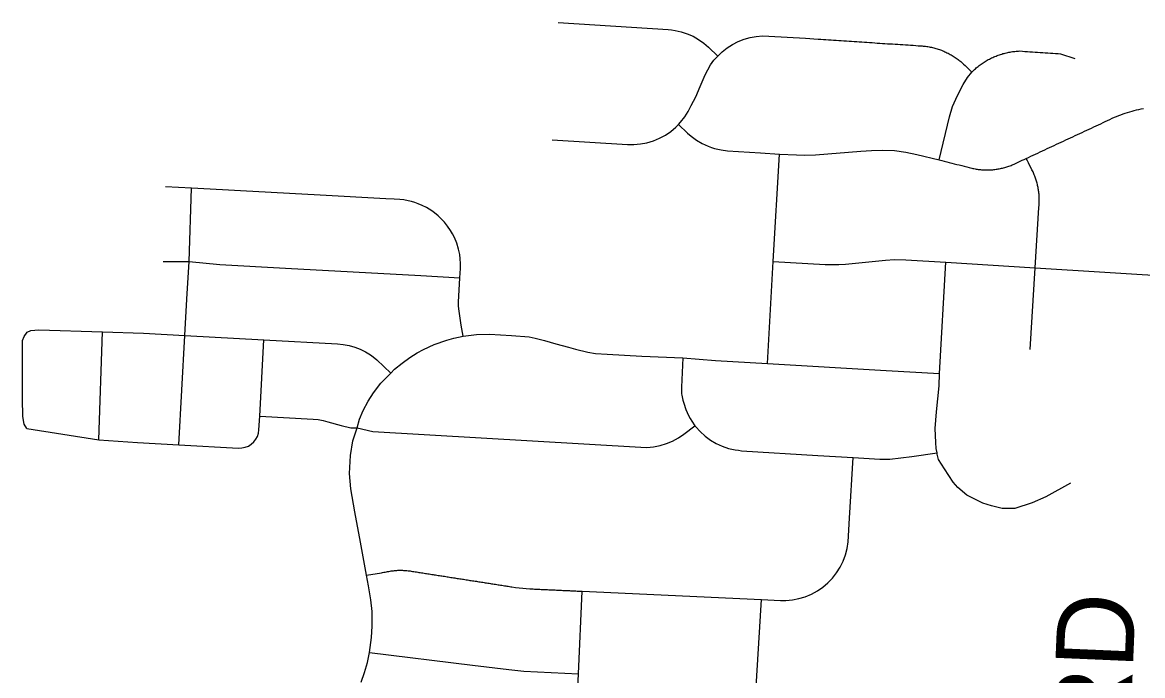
# Model space of a CAD drawing. Extents: x 114604 to 551442, y 316898 to 567001.
# Drawn here: x 203870 to 208196, y 466246 to 468771 of the extents above; entities that cross this region are included whole.
import ezdxf

# ---------------------------------------------------------------- set-up
doc = ezdxf.new("R2010")
doc.units = 0
doc.layers.add('GE_P_Alignment_1000_Cardinal_Points', color=7, linetype='Continuous')
doc.layers.add('PM_P_CL_Double_Solid', color=7, linetype='Continuous')

msp = doc.modelspace()

# ---------------------------------------------------------------- linework, layer by layer
at = {"layer": 'GE_P_Alignment_1000_Cardinal_Points'}
for p, q in [((207411.3, 467413.4), (207436.6, 467843.3)), ((207762.3, 467507), (207781, 467822.1)), ((204165, 467157), (204179.5, 467574.9))]:
    msp.add_line(p, q, dxfattribs=at)
for points in [[(205938.8, 468770.6), (206363.7, 468742.9), (206377.1, 468741.7), (206390.5, 468739.7), (206414.4, 468734.3), (206437.6, 468726.6), (206460, 468716.7), (206481.3, 468704.6), (206501.3, 468690.5), (206519.9, 468674.5), (206555.4, 468640.6)], [(205916.1, 468317.2), (206207.2, 468298.8), (206231.2, 468298.5), (206256.9, 468300.7), (206282.2, 468305.5), (206306.8, 468312.8), (206330.6, 468322.7), (206353.2, 468335), (206374.5, 468349.5), (206394.1, 468366.1), (206403.9, 468375.9), (206411.9, 468384.7), (206427.8, 468405), (206441.4, 468426.8), (206452.5, 468449.2), (206470.6, 468483.1), (206488, 468523.4), (206506.9, 468567.3), (206516.6, 468587.2), (206527.9, 468606.1), (206540.9, 468624), (206555.4, 468640.6), (206573, 468657.4), (206592.1, 468672.3), (206612.6, 468685.4), (206634.3, 468696.3), (206656.9, 468705.2), (206680.3, 468711.8), (206704.2, 468716.1), (206728.4, 468718), (206752.7, 468717.6), (206893.8, 468709.8), (206893.8, 468709.8), (206943.4, 468705.9), (206953.3, 468705.2), (206963.3, 468704.6), (206973.2, 468703.9), (206983, 468703.3), (206993, 468702.6), (207002.9, 468702), (207012.8, 468701.3), (207022.7, 468700.7), (207032.6, 468700), (207042.5, 468699.4), (207052.4, 468698.8), (207062.3, 468698.1), (207072.2, 468697.5), (207082.1, 468696.8), (207092, 468696.2), (207101.9, 468695.5), (207111.9, 468694.9), (207121.7, 468694.2), (207131.6, 468693.5), (207141.6, 468692.9), (207151.5, 468692.2), (207161.4, 468691.6), (207171.3, 468690.9), (207181.2, 468690.3), (207191.1, 468689.6), (207201, 468689), (207210.9, 468688.3), (207220.8, 468687.7), (207230.7, 468687.1), (207240.6, 468686.4), (207250.5, 468685.8), (207260.4, 468685.1), (207270.3, 468684.5), (207280.2, 468683.8), (207290.2, 468683.2), (207300.1, 468682.5), (207310, 468681.9), (207319.9, 468681.2), (207329.8, 468680.6), (207339.7, 468679.9), (207344.3, 468679.6), (207348.8, 468679.2), (207353.3, 468678.8), (207357.9, 468678.3), (207362.4, 468677.6), (207366.9, 468676.9), (207371.4, 468676.2), (207375.9, 468675.3), (207380.4, 468674.4), (207384.8, 468673.4), (207389.3, 468672.3), (207393.7, 468671.1), (207398.1, 468669.9), (207402.4, 468668.6), (207406.8, 468667.2), (207411.1, 468665.7), (207415.4, 468664.2), (207419.7, 468662.6), (207424, 468660.9), (207428.2, 468659.2), (207432.3, 468657.3), (207436.5, 468655.5), (207440.6, 468653.5), (207444.7, 468651.5), (207448.7, 468649.4), (207452.8, 468647.1), (207456.7, 468644.9), (207460.7, 468642.6), (207464.6, 468640.2), (207468.4, 468637.7), (207472.2, 468635.2), (207476, 468632.7), (207479.7, 468630), (207483.4, 468627.3), (207487, 468624.5), (207490.6, 468621.7), (207494.1, 468618.8), (207497.6, 468615.8), (207504.1, 468609.6), (207510.7, 468603.4), (207517.2, 468597.2), (207523.7, 468591), (207530.2, 468584.7), (207536.7, 468578.5)], [(207410.6, 468238.8), (207450, 468406.2), (207461.4, 468444.9), (207481.3, 468488.6), (207503.1, 468530.5), (207519.5, 468557.6), (207536.7, 468578.5), (207540, 468581.8), (207543.4, 468585.1), (207546.9, 468588.3), (207550.4, 468591.4), (207553.9, 468594.5), (207557.5, 468597.5), (207561.2, 468600.5), (207564.9, 468603.4), (207568.6, 468606.2), (207572.5, 468609), (207576.3, 468611.7), (207580.2, 468614.3), (207584.2, 468616.9), (207588.1, 468619.4), (207592.2, 468621.8), (207596.2, 468624.2), (207600.3, 468626.5), (207604.5, 468628.7), (207608.7, 468630.9), (207612.9, 468633), (207617.1, 468634.9), (207621.4, 468636.9), (207625.8, 468638.8), (207630.1, 468640.5), (207634.5, 468642.2), (207638.9, 468643.9), (207643.3, 468645.4), (207647.8, 468646.9), (207652.3, 468648.3), (207656.8, 468649.7), (207661.3, 468650.9), (207665.9, 468652.1), (207670.5, 468653.2), (207675.1, 468654.2), (207679.7, 468655.2), (207684.3, 468656), (207688.9, 468656.8), (207693.6, 468657.5), (207698.3, 468658.1), (207702.9, 468658.7), (207707.6, 468659.1), (207712.3, 468659.5), (207717, 468659.8), (207721.7, 468660), (207731.6, 468659.4), (207741.4, 468658.7), (207751.2, 468658.1), (207761.1, 468657.4), (207771, 468656.8), (207780.8, 468656.1), (207790.7, 468655.5), (207800.6, 468654.8), (207810.4, 468654.2), (207820.3, 468653.5), (207830.1, 468652.9), (207840, 468652.2), (207849.9, 468651.6), (207859.7, 468650.9), (207869.6, 468650.3), (207879.4, 468649.6), (207933.8, 468631.4)], [(207410.6, 468238.8), (207420.2, 468236.3), (207429.9, 468233.9), (207439.6, 468231.5), (207449.3, 468229.1), (207458.9, 468226.7), (207468.6, 468224.3), (207478.3, 468221.9), (207487.9, 468219.5), (207497.6, 468217), (207507.3, 468214.6), (207517, 468212.2), (207526.6, 468209.8), (207536.3, 468207.4), (207540.5, 468206.4), (207544.7, 468205.5), (207548.9, 468204.7), (207553.1, 468203.9), (207557.4, 468203.2), (207561.6, 468202.6), (207565.9, 468202.1), (207570.1, 468201.6), (207574.4, 468201.2), (207578.7, 468200.9), (207583, 468200.6), (207587.2, 468200.5), (207591.5, 468200.4), (207595.8, 468200.3), (207600.1, 468200.4), (207604.4, 468200.5), (207608.7, 468200.7), (207613, 468200.9), (207617.3, 468201.3), (207621.5, 468201.7), (207625.8, 468202.2), (207630.1, 468202.7), (207634.3, 468203.4), (207638.5, 468204.1), (207642.7, 468204.9), (207647, 468205.7), (207651.2, 468206.6), (207655.3, 468207.6), (207659.5, 468208.7), (207663.6, 468209.8), (207667.8, 468211), (207671.9, 468212.3), (207675.9, 468213.7), (207680, 468215.1), (207684, 468216.6), (207688, 468218.1), (207692, 468219.7), (207695.9, 468221.4), (207699.9, 468223.2), (207707.7, 468226.8), (207715.5, 468230.4), (207723.3, 468234), (207731.2, 468237.6), (207739, 468241.2), (207746.8, 468244.8), (207755.8, 468249), (207764.8, 468253.2), (207773.8, 468257.4), (207782.7, 468261.6), (207791.7, 468265.8), (207800.7, 468270), (207809.7, 468274.2), (207818.7, 468278.4), (207827.7, 468282.6), (207836.6, 468286.8), (207845.6, 468291), (207854.6, 468295.1), (207863.6, 468299.3), (207872.5, 468303.5), (207881.5, 468307.7), (207890.5, 468311.9), (207899.5, 468316.1), (207908.5, 468320.3), (207917.4, 468324.5), (207926.4, 468328.7), (207935.4, 468332.9), (207944.4, 468337.1), (207953.3, 468341.3), (207962.3, 468345.5), (207971.3, 468349.7), (207980.3, 468353.9), (207989.3, 468358.1), (207998.2, 468362.3), (208007.2, 468366.5), (208016.2, 468370.7), (208025.2, 468374.9), (208034.2, 468379.1), (208043.1, 468383.3), (208052.1, 468387.5), (208061.1, 468391.7), (208070.1, 468395.9), (208079.1, 468400.1), (208087.3, 468403.7), (208095.6, 468407.2), (208103.9, 468410.6), (208112.3, 468413.8), (208120.8, 468416.9), (208129.3, 468419.8), (208137.9, 468422.6), (208146.5, 468425.2), (208155.2, 468427.7), (208163.9, 468430), (208172.6, 468432.2), (208181.4, 468434.2), (208190.2, 468436.1), (208199, 468437.8)], [(206403.9, 468375.9), (206438.6, 468342.9), (206452.3, 468330.8), (206473, 468315.5), (206495.1, 468302.4), (206518.5, 468291.6), (206530.7, 468287.5), (206542.9, 468283.4), (206568, 468277.6), (206593.6, 468274.5), (206721.1, 468266.4), (206793.9, 468261.7)], [(206747.3, 467452), (206770, 467847), (206793.9, 468261.7)], [(206793.9, 468261.7), (206859.9, 468258.3), (206890.7, 468257.4), (206933.3, 468258.6), (207108.5, 468273.2), (207148.8, 468275.9), (207190.5, 468276.8), (207238.5, 468275.2), (207281.9, 468269.2), (207324.6, 468260.2), (207410.6, 468238.8)], [(207781, 467822.1), (207795.4, 468054.7), (207796.1, 468063.7), (207796.7, 468072.7), (207796.9, 468077), (207797, 468081.2), (207797, 468085.5), (207797, 468089.7), (207796.9, 468094), (207796.7, 468098.2), (207796.4, 468102.5), (207796.1, 468106.7), (207795.7, 468111), (207795.2, 468115.2), (207794.6, 468119.4), (207794, 468123.6), (207793.3, 468127.8), (207792.6, 468132), (207791.7, 468136.2), (207790.8, 468140.3), (207789.8, 468144.4), (207788.8, 468148.6), (207787.7, 468152.7), (207786.5, 468156.8), (207785.2, 468160.8), (207783.9, 468164.8), (207782.5, 468168.9), (207781, 468172.9), (207779.5, 468176.8), (207777.9, 468180.8), (207776.3, 468184.7), (207774.6, 468188.6), (207772.8, 468192.4), (207768.4, 468201.2), (207764.1, 468209.9), (207759.8, 468218.6), (207755.5, 468227.3), (207751.1, 468236), (207746.8, 468244.8)], [(205572.5, 467557.8), (205565.2, 467600.6), (205556.3, 467654.2), (205554.6, 467673.9), (205554.3, 467689.3), (205559.8, 467783.6), (205562, 467819.4), (205562.2, 467838.9), (205561.2, 467856.3), (205558.9, 467873.5), (205554.5, 467894.7), (205547.4, 467917.5), (205538.3, 467939.5), (205531.3, 467953.3), (205523.6, 467966.6), (205512.4, 467983), (205500.1, 467998.4), (205486.5, 468012.9), (205475.3, 468023.4), (205461.6, 468034.6), (205450.9, 468042.3), (205441.7, 468048.3), (205430.3, 468055), (205414.6, 468063), (205398.4, 468069.8), (205385.9, 468074.3), (205373.3, 468078), (205360.5, 468081.2), (205343.1, 468084.2), (205327.8, 468086), (205306, 468087.2), (205273.2, 468089), (205020, 468102.8), (204712.3, 468119.7), (204642.8, 468123.5), (204523.6, 468130), (204422.8, 468135.6)], [(204474.8, 467138.1), (204498.1, 467560.5), (204505.9, 467700.5), (204514.6, 467846.8), (204523.6, 468130)], [(204414.2, 467846.3), (204514.6, 467846.8), (204633.1, 467834.3), (204885.7, 467820.5), (205408.8, 467791.9), (205559.8, 467783.6)], [(206770, 467847), (206970.3, 467835.1), (207022.7, 467834.7), (207048.8, 467836.6), (207203.8, 467851.8), (207238.5, 467854), (207281.9, 467852.8), (207436.6, 467843.3)], [(207436.6, 467843.3), (207781, 467822.1), (208340.2, 467787.6)], [(203886.9, 467200.5), (203877, 467217.8), (203871.4, 467247.1), (203870.9, 467315.4), (203870.3, 467541.1), (203876.7, 467556.4), (203888.6, 467573.8), (203902.6, 467579.3), (203934.1, 467582.8), (204179.5, 467574.9), (204338.4, 467569.7)], [(204338.4, 467569.7), (204498.1, 467560.5), (204803, 467543.6), (205086.7, 467528), (205109.3, 467525.7), (205131.6, 467521.5), (205153.5, 467515.3), (205174.7, 467507.3), (205195.2, 467497.3), (205214.7, 467485.7), (205225.2, 467477.7), (205238.6, 467466.2), (205292.8, 467415.2)], [(205178.6, 466221.1), (205191.7, 466258.6), (205202.5, 466296.8), (205211, 466336), (205219, 466393.1), (205221.6, 466437.1), (205220.7, 466493.7), (205216.3, 466538.9), (205207.1, 466593.7), (205199.6, 466634.3), (205176, 466762.3), (205154.4, 466879.1), (205138.6, 466967.8), (205133.8, 467027.7), (205136.7, 467096.9), (205145.8, 467152.8), (205163, 467203.2), (205171.6, 467236.7), (205186.5, 467270.6), (205206.1, 467307.3), (205225.8, 467338.6), (205254.5, 467375.8), (205292.8, 467415.2), (205307.5, 467430.4), (205336.2, 467454.2), (205366.4, 467475.9), (205394.1, 467493.1), (205418.6, 467506.5), (205460.9, 467525.9), (205509.1, 467543), (205536.1, 467550.3), (205572.5, 467557.8), (205623.4, 467563.9), (205674.5, 467565.2), (205758.7, 467560.6), (205827.6, 467554.8), (205850.7, 467550.4), (205885.8, 467541.1), (205930.5, 467528.9), (205979.3, 467515.5), (206006.1, 467508.2), (206053.5, 467496.2), (206083.8, 467491.4), (206128, 467488.4), (206261.9, 467480.5), (206421, 467474.3), (206546.2, 467463.8), (206747.3, 467452), (207205.8, 467425.3), (207411.3, 467413.4)], [(204704.8, 467125.4), (204717.9, 467125.8), (204730.7, 467128.5), (204742.8, 467133.4), (204753.9, 467140.3), (204763.7, 467149), (204771.7, 467159.3), (204777.9, 467170.8), (204782, 467183.2), (204783.8, 467196.2), (204786.7, 467248.6), (204803, 467543.6)], [(206421, 467474.3), (206414.9, 467360.8), (206415.7, 467338.9), (206416.1, 467334.5), (206416.6, 467330.2), (206421.2, 467310), (206423.9, 467299.2), (206431.9, 467274.8), (206442.4, 467251.3), (206448.8, 467240.1), (206455.2, 467229), (206467.3, 467211.9)], [(207917, 466989.7), (207821.7, 466937.3), (207770.2, 466913.7), (207703.1, 466892.5), (207654, 466892.2), (207612.6, 466902.2), (207579, 466912.3), (207516.7, 466942.9), (207482.8, 466973.7), (207464.6, 466994.2), (207430.6, 467045.7), (207408.4, 467081.7), (207403.1, 467101.7), (207402.4, 467106.6), (207399, 467124.3), (207398.2, 467147.5), (207395.3, 467200.5), (207400.6, 467265.2), (207410.2, 467366), (207411.3, 467413.4)], [(204786.7, 467248.6), (204993.4, 467237.2), (205012.4, 467235.4), (205031.3, 467232.1), (205049.9, 467227.3), (205101, 467212.1), (205139.1, 467204), (205150.7, 467203.5), (205163, 467203.2), (205224, 467190), (206258.5, 467128.4), (206281.9, 467128.1), (206307.6, 467130.3), (206332.8, 467135.1), (206357.5, 467142.5), (206381.3, 467152.3), (206403.9, 467164.6), (206425.1, 467179.1), (206467.3, 467211.9)], [(203886.9, 467200.5), (204165, 467157), (204314.4, 467147)], [(206467.3, 467211.9), (206470.3, 467208.1), (206487.4, 467188.9), (206506.5, 467171.5), (206527.2, 467156.2), (206549.3, 467143.2), (206572.7, 467132.4), (206597.1, 467124.1), (206622.2, 467118.4), (206635, 467116.9), (206647.7, 467115.3), (206942, 467097.4), (207078.5, 467089.1)], [(204314.4, 467147), (204474.8, 467138.1), (204704.8, 467125.4)], [(206032.1, 466572.2), (206724.9, 466540.2), (206798.2, 466536.8), (206818, 466536.7), (206843.6, 466538.9), (206868.9, 466543.7), (206893.6, 466551.1), (206917.4, 466560.9), (206940, 466573.2), (206961.2, 466587.7), (206980.9, 466604.4), (206998.7, 466622.9), (207014.5, 466643.2), (207028.2, 466665), (207039.5, 466688.1), (207048.4, 466712.3), (207054.8, 466737.2), (207058.6, 466762.7), (207064.3, 466854.5), (207078.5, 467089.1)], [(207078.5, 467089.1), (207181.6, 467082.9), (207204.9, 467082), (207220, 467082.3), (207304.3, 467092.6), (207402.4, 467106.6)], [(205199.6, 466634.3), (205256.5, 466643.7), (205261.3, 466644.5), (205266.1, 466645.4), (205271, 466646.3), (205275.9, 466647.2), (205280.8, 466648.1), (205285.6, 466649), (205290.1, 466649.8), (205294.4, 466650.5), (205298.8, 466651.1), (205303.1, 466651.6), (205307.4, 466652.1), (205311.8, 466652.5), (205316.1, 466652.8), (205320.5, 466653), (205324.9, 466653.1), (205329.2, 466653.2), (205333.6, 466653.2), (205337.9, 466653.1), (205342.3, 466652.9), (205346.7, 466652.7), (205351, 466652.4), (205355.4, 466652), (205359.7, 466651.6), (205364, 466651), (205368.3, 466650.4), (205372.2, 466649.8), (205377.1, 466649), (205382.1, 466648.3), (205387, 466647.5), (205391.9, 466646.7), (205396.8, 466645.9), (205401.8, 466645.2), (205406.7, 466644.4), (205411.6, 466643.6), (205416.5, 466642.9), (205421.4, 466642.1), (205426.4, 466641.3), (205431.3, 466640.6), (205436.2, 466639.8), (205441.1, 466639), (205446.1, 466638.2), (205451, 466637.5), (205455.9, 466636.7), (205460.8, 466635.9), (205465.8, 466635.2), (205470.7, 466634.4), (205475.6, 466633.6), (205480.5, 466632.8), (205485.5, 466632.1), (205490.4, 466631.3), (205495.3, 466630.5), (205500.2, 466629.8), (205505.1, 466629), (205510.1, 466628.2), (205515, 466627.4), (205519.9, 466626.7), (205524.8, 466625.9), (205529.8, 466625.1), (205534.7, 466624.4), (205539.6, 466623.6), (205544.5, 466622.8), (205549.5, 466622), (205554.4, 466621.3), (205559.3, 466620.5), (205564.2, 466619.7), (205569.2, 466619), (205574.1, 466618.2), (205579, 466617.4), (205583.9, 466616.7), (205588.9, 466615.9), (205593.8, 466615.1), (205598.7, 466614.3), (205603.6, 466613.6), (205608.6, 466612.8), (205613.5, 466612), (205618.4, 466611.3), (205623.3, 466610.5), (205628.2, 466609.7), (205633.2, 466608.9), (205638.1, 466608.2), (205643, 466607.4), (205647.9, 466606.6), (205652.9, 466605.9), (205657.8, 466605.1), (205662.7, 466604.3), (205667.6, 466603.5), (205672.6, 466602.8), (205677.5, 466602), (205682.4, 466601.2), (205687.3, 466600.5), (205692.3, 466599.7), (205697.2, 466598.9), (205702.1, 466598.1), (205707, 466597.4), (205712, 466596.6), (205716.9, 466595.8), (205721.8, 466595.1), (205726.7, 466594.3), (205731.6, 466593.5), (205736.6, 466592.8), (205741.5, 466592), (205746.4, 466591.2), (205751.3, 466590.4), (205756.3, 466589.7), (205760.7, 466589), (205774.6, 466587), (205788.4, 466585.3), (205802.3, 466583.8), (205816.2, 466582.6), (205830.1, 466581.6), (205843.2, 466580.9), (205848.1, 466580.7), (205853.1, 466580.4), (205858.1, 466580.2), (205863, 466580), (205868, 466579.7), (205873, 466579.5), (205878, 466579.3), (205882.9, 466579.1), (205887.9, 466578.8), (205892.9, 466578.6), (205897.8, 466578.4), (205902.8, 466578.1), (205907.8, 466577.9), (205912.8, 466577.7), (205917.7, 466577.4), (205922.7, 466577.2), (205927.7, 466577), (205932.6, 466576.8), (205937.6, 466576.5), (205942.6, 466576.3), (205947.6, 466576.1), (205952.5, 466575.8), (205957.5, 466575.6), (205962.5, 466575.4), (205967.4, 466575.2), (205972.4, 466574.9), (205977.4, 466574.7), (205982.4, 466574.5), (205987.3, 466574.2), (205992.3, 466574), (205997.3, 466573.8), (206002.3, 466573.5), (206007.2, 466573.3), (206012.2, 466573.1), (206017.2, 466572.9), (206022.1, 466572.6), (206027.1, 466572.4), (206032.1, 466572.2)], [(206003.5, 465953.5), (206017.3, 466252.4), (206032.1, 466572.2)], [(206894.7, 464904.3), (206906.7, 465224.1), (206922.3, 465541.8), (206888.4, 465546.4), (206845.7, 465559), (206811.1, 465574.9), (206758.9, 465613.4), (206735.6, 465639.2), (206709.8, 465679.6), (206697.5, 465707.6), (206685.6, 465751.8), (206682, 465784.4), (206683.5, 465835), (206689.9, 465950.1), (206700.5, 466140), (206724.9, 466540.2)], [(205211, 466336), (205608, 466287.1), (205748.9, 466269.8), (205807.2, 466263.1), (206017.3, 466252.4)]]:
    msp.add_lwpolyline(points, dxfattribs=at)

# ---------------------------------------------------------------- texts
at = {"layer": 'PM_P_CL_Double_Solid'}
msp.add_text('STATE RD', height=300, rotation=87.5228, dxfattribs=at).set_placement((208084.9, 464576.7))

doc.saveas('drawing.dxf')
